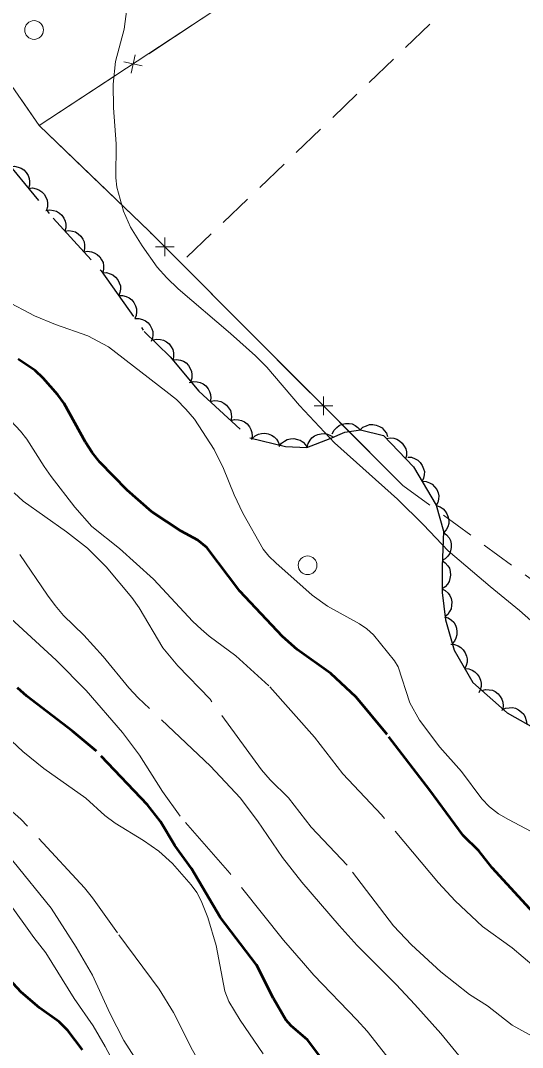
# Model space of a CAD drawing. Extents: x 355726 to 357533, y 5103782 to 5105258.
# Drawn here: x 356922.2 to 356949, y 5104104 to 5104158.8 of the extents above; entities that cross this region are included whole.
import ezdxf

# ---------------------------------------------------------------- set-up
doc = ezdxf.new("R2010")
doc.units = 0
doc.header["$LTSCALE"] = 0.6
for name, pattern in [('DOT_DASHED', [7.7, 5, -1.2, 0.3, -1.2]), ('LONG_DASHED', [7.5, 6, -1.5]), ('MEDIUM_DASHED', [4.5, 3, -1.5])]:
    doc.linetypes.add(name, pattern=pattern)
for name, color, linetype, lineweight in [('1', 7, 'LONG_DASHED', 53), ('2', 7, 'LONG_DASHED', 13), ('36', 7, 'Continuous', 13), ('37', 7, 'Continuous', 13), ('44', 7, 'Continuous', 25), ('52', 7, 'MEDIUM_DASHED', 13)]:
    doc.layers.add(name, color=color, linetype=linetype, lineweight=lineweight)

msp = doc.modelspace()

# ---------------------------------------------------------------- linework, layer by layer
at = {"layer": '1'}
for points in [[(356949.62, 5104111.17), (356947.42, 5104113.57), (356946.71, 5104114.47), (356945.86, 5104115.3), (356944.09, 5104117.72), (356941.8, 5104120.69), (356940.14, 5104122.68), (356938.79, 5104123.95), (356937, 5104125.24), (356936.2, 5104125.92), (356933.92, 5104128.34), (356932.16, 5104130.68), (356931.68, 5104131.07), (356930.8, 5104131.55), (356929.23, 5104132.59), (356927.91, 5104133.75), (356926.45, 5104135.24), (356926.03, 5104135.76), (356925.68, 5104136.3), (356924.53, 5104138.38), (356924.2, 5104138.84), (356923.42, 5104139.73), (356922.98, 5104140.13), (356922.08, 5104140.75)], [(356925.52, 5104103.84), (356924.73, 5104104.88), (356924.27, 5104105.34), (356923.22, 5104106.09), (356922.24, 5104106.93), (356921.41, 5104107.83), (356919.39, 5104110.21), (356917.99, 5104111.62), (356916.42, 5104112.99), (356915.25, 5104113.88), (356913.74, 5104115.13), (356911.73, 5104117.19), (356910.9, 5104118.26), (356909.24, 5104120.65), (356905.92, 5104124.93), (356903.76, 5104128.05), (356903.17, 5104128.99), (356902.27, 5104130.26), (356901.99, 5104130.75), (356901.29, 5104131.63), (356900.58, 5104132.42), (356899.97, 5104133.23)], [(356938.81, 5104102.7), (356937.55, 5104104.38), (356936.67, 5104105.13), (356936.39, 5104105.45), (356935.72, 5104106.59), (356934.81, 5104108.38), (356932.88, 5104110.93), (356931.35, 5104113.53), (356930.46, 5104114.76), (356929.69, 5104116.05), (356929, 5104116.93), (356926.27, 5104119.8), (356924.98, 5104120.86), (356922.55, 5104122.73), (356922.04, 5104123.19)]]:
    msp.add_lwpolyline(points, dxfattribs=at)
at = {"layer": '2', "linetype": 'Continuous'}
for points in [[(356950.39, 5104125.98), (356948.88, 5104127.32), (356947.31, 5104128.59), (356945.07, 5104130.51), (356943.74, 5104131.9), (356942.35, 5104133.26), (356938.98, 5104136.28), (356937.11, 5104138.26), (356935.37, 5104140.32), (356934.76, 5104140.93), (356933.43, 5104142.12), (356930.63, 5104144.5), (356930.02, 5104145.08), (356929.5, 5104145.66), (356928.7, 5104146.79), (356928.09, 5104147.8), (356927.71, 5104148.65), (356927.35, 5104149.93), (356927.3, 5104150.43), (356927.31, 5104152.25), (356927.17, 5104154.18), (356927.15, 5104155.43), (356927.29, 5104156.65), (356927.74, 5104158.38), (356927.97, 5104160.16)], [(356952.52, 5104113.9), (356948.28, 5104116.15), (356947.75, 5104116.46), (356947.28, 5104116.82), (356946.87, 5104117.26), (356945.77, 5104118.71), (356944.62, 5104120.01), (356943.53, 5104121.46), (356943.01, 5104122.38), (356942.39, 5104124.3), (356942.2, 5104124.62), (356941.07, 5104126.01), (356940.72, 5104126.34), (356940.33, 5104126.61), (356938.62, 5104127.55), (356937.8, 5104128.13), (356935.85, 5104129.87), (356935.48, 5104130.22), (356935.18, 5104130.59), (356934.08, 5104132.51), (356933.62, 5104133.5), (356933.06, 5104134.91), (356932.55, 5104135.92), (356931.51, 5104137.54), (356931.04, 5104138.08), (356930.54, 5104138.58), (356929.97, 5104139.04), (356926.9, 5104141.4), (356925.8, 5104141.99), (356924.08, 5104142.59), (356922.95, 5104143.05), (356921.41, 5104143.88)]]:
    msp.add_lwpolyline(points, dxfattribs=at)
at = {"layer": '2'}
for points in [[(356923.46, 5104135), (356922.55, 5104136.47), (356922.21, 5104136.9), (356921.44, 5104137.72)], [(356928.88, 5104102.55), (356927.72, 5104104.34), (356926.97, 5104105.8), (356926.05, 5104107.83), (356925.18, 5104109.32), (356923.84, 5104111.42), (356921.8, 5104113.94), (356920.53, 5104115.63), (356919.99, 5104116.15), (356917.71, 5104117.79), (356914.8, 5104120.53), (356912.49, 5104122.96), (356909.4, 5104126.53), (356908.76, 5104127.55), (356907.2, 5104131.28), (356906.12, 5104133.54), (356905.36, 5104134.91), (356904.75, 5104135.66), (356903.32, 5104137.01), (356902.97, 5104137.4)], [(356951.07, 5104107.09), (356948.49, 5104109.3), (356946.9, 5104110.44), (356945.43, 5104111.8), (356944.55, 5104112.76), (356941.5, 5104116.4), (356939.44, 5104118.59), (356937.92, 5104120.54), (356935.48, 5104123.29), (356933.72, 5104124.9), (356932.29, 5104125.95), (356931.86, 5104126.32), (356931.42, 5104126.73), (356929.32, 5104128.99), (356927.5, 5104130.62), (356926.02, 5104131.8), (356925.11, 5104132.83), (356923.84, 5104134.47), (356923.46, 5104135)], [(356949.87, 5104104.4), (356948.49, 5104105.17), (356947.17, 5104106.19), (356946.2, 5104106.8), (356944.67, 5104108.01), (356943.1, 5104109.46), (356942.14, 5104110.47), (356939.66, 5104113.71), (356937.74, 5104115.74), (356936.52, 5104117.3), (356935.55, 5104118.26), (356935.09, 5104118.8), (356932.34, 5104122.57), (356930.62, 5104124.36), (356929.82, 5104125.32), (356928.55, 5104127.46), (356928.16, 5104128.01), (356926.79, 5104129.65), (356925.78, 5104130.65), (356924.66, 5104131.51), (356922.34, 5104133.16), (356921.86, 5104133.61)], [(356933.94, 5104117.3), (356932.36, 5104118.99), (356928.5, 5104122.65), (356928, 5104123.18), (356926.63, 5104124.86), (356925.58, 5104125.99), (356924.5, 5104127.05), (356924.06, 5104127.59), (356923.64, 5104128.13), (356922.16, 5104130.3)], [(356942.72, 5104102.34), (356940.73, 5104104.84), (356940.19, 5104105.45), (356937.88, 5104107.84), (356937.33, 5104108.47), (356936.27, 5104109.71), (356933.39, 5104113.28), (356930.74, 5104116.33), (356929.79, 5104117.65), (356928.56, 5104119.59), (356927.66, 5104120.8), (356925.71, 5104123.05), (356924.11, 5104124.67), (356921.19, 5104127.36)], [(356935.18, 5104103.63), (356933.95, 5104105.42), (356933.34, 5104106.42), (356933.13, 5104106.97), (356932.67, 5104109.41), (356932.22, 5104110.91), (356931.86, 5104111.8), (356931.62, 5104112.25), (356931.33, 5104112.65), (356930.33, 5104113.8), (356929.6, 5104114.46), (356928.78, 5104115.03), (356927.26, 5104115.95), (356926.72, 5104116.36), (356925.69, 5104117.29), (356923.45, 5104118.88), (356922.32, 5104119.79), (356921.74, 5104120.33)], [(356922.23, 5104116.17), (356921.31, 5104116.97)], [(356949.61, 5104100.01), (356948.84, 5104100.51), (356947.17, 5104101.94), (356946.3, 5104102.74), (356944.68, 5104104.72), (356943.28, 5104106.26), (356942.28, 5104107.34), (356940.2, 5104109.42), (356939.24, 5104110.48), (356937.25, 5104112.8), (356936.2, 5104114.12), (356934.87, 5104116.08), (356933.94, 5104117.3)], [(356949.65, 5104088.53), (356948.88, 5104088.83), (356945.82, 5104090.43), (356944.32, 5104091.38), (356942.3, 5104092.95), (356938.86, 5104095.9), (356935.06, 5104099.3), (356933.56, 5104100.88), (356931.76, 5104103.21), (356931.39, 5104103.83), (356930.38, 5104105.84), (356929.61, 5104107.09), (356927.38, 5104110.09), (356926.06, 5104111.97), (356925.63, 5104112.5), (356922.23, 5104116.17)], [(356927.63, 5104102.34), (356926.73, 5104104.03), (356926.08, 5104105.13), (356925.08, 5104106.59), (356923.55, 5104109.03), (356922.91, 5104109.84), (356921.53, 5104111.78)]]:
    msp.add_lwpolyline(points, dxfattribs=at)
at = {"layer": '36'}
for centre in [(356922.929, 5104158.33), (356937.549, 5104129.73)]:
    msp.add_circle(centre, 0.5, dxfattribs=at)
at = {"layer": '37'}
for p, q in [((356929.06, 5104157.06), (356933.24, 5104159.81)), ((356928.12, 5104156.02), (356928.33, 5104157)), ((356928.71, 5104156.41), (356927.73, 5104156.62)), ((356923.21, 5104153.22), (356927.39, 5104155.97)), ((356929.92, 5104147.24), (356929.92, 5104146.24)), ((356930.42, 5104146.74), (356929.42, 5104146.74)), ((356934.16, 5104142.49), (356930.63, 5104146.03)), ((356937.69, 5104138.95), (356934.16, 5104142.49)), ((356938.9, 5104138.25), (356937.9, 5104138.25)), ((356938.4, 5104138.75), (356938.4, 5104137.75)), ((356942.64, 5104134), (356939.11, 5104137.54))]:
    msp.add_line(p, q, dxfattribs=at)
for points in [[(356942.64, 5104134), (356929.08, 5104147.58), (356923.21, 5104153.22), (356918.21, 5104160.42), (356899.69, 5104189.38), (356927.25, 5104206.66), (356907.28, 5104235.95), (356906.47, 5104235.43)], [(356923.21, 5104153.22), (356952.98, 5104172.78), (356930.01, 5104208.82), (356927.25, 5104206.66)], [(356925.61, 5104150.91), (356923.21, 5104153.22), (356922.26, 5104154.59)], [(356929.21, 5104147.44), (356929.08, 5104147.58), (356925.61, 5104150.91)]]:
    msp.add_lwpolyline(points, dxfattribs=at)
at = {"layer": '44', "linetype": 'DOT_DASHED'}
msp.add_lwpolyline([(356918.78, 5104154.47), (356921.26, 5104151.53), (356923.95, 5104148.27), (356926.51, 5104145.47), (356928.81, 5104142.23), (356930.21, 5104140.87), (356931.74, 5104139.04), (356934.46, 5104136.54), (356936.36, 5104136.07), (356937.51, 5104136.02), (356938.75, 5104136.5), (356939.54, 5104136.85), (356940.38, 5104136.96), (356941.6, 5104136.67), (356943.21, 5104134.99), (356944.42, 5104132.95), (356944.82, 5104131.56), (356944.74, 5104129.65), (356944.75, 5104128.27), (356944.92, 5104126.81), (356945.38, 5104125.19), (356946.38, 5104123.46), (356948.22, 5104121.84), (356950.02, 5104120.84)], dxfattribs=at)
at = {"layer": '44'}
for points in [[(356921.68, 5104151.03), (356921.88, 5104151.05), (356922.08, 5104151.01), (356922.24, 5104150.95), (356922.38, 5104150.85), (356922.51, 5104150.72), (356922.61, 5104150.55), (356922.67, 5104150.4), (356922.69, 5104150.23), (356922.68, 5104150.04), (356922.63, 5104149.87)], [(356922.63, 5104149.87), (356922.84, 5104149.89), (356923.04, 5104149.85), (356923.19, 5104149.79), (356923.34, 5104149.69), (356923.47, 5104149.56), (356923.56, 5104149.39), (356923.63, 5104149.24), (356923.65, 5104149.07), (356923.64, 5104148.88), (356923.59, 5104148.71)], [(356923.56, 5104148.69), (356923.77, 5104148.72), (356923.97, 5104148.69), (356924.13, 5104148.65), (356924.28, 5104148.55), (356924.41, 5104148.43), (356924.52, 5104148.27), (356924.59, 5104148.12), (356924.62, 5104147.95), (356924.62, 5104147.76), (356924.58, 5104147.59)], [(356924.58, 5104147.59), (356924.78, 5104147.62), (356924.98, 5104147.59), (356925.14, 5104147.54), (356925.29, 5104147.44), (356925.43, 5104147.32), (356925.53, 5104147.16), (356925.6, 5104147.01), (356925.63, 5104146.84), (356925.63, 5104146.65), (356925.59, 5104146.48)], [(356925.59, 5104146.48), (356925.79, 5104146.51), (356926, 5104146.48), (356926.15, 5104146.43), (356926.3, 5104146.34), (356926.44, 5104146.21), (356926.54, 5104146.05), (356926.62, 5104145.91), (356926.64, 5104145.73), (356926.64, 5104145.55), (356926.6, 5104145.37)], [(356926.59, 5104145.36), (356926.8, 5104145.37), (356926.99, 5104145.31), (356927.14, 5104145.25), (356927.28, 5104145.13), (356927.4, 5104144.99), (356927.48, 5104144.82), (356927.54, 5104144.67), (356927.54, 5104144.49), (356927.52, 5104144.31), (356927.46, 5104144.14)], [(356927.46, 5104144.14), (356927.66, 5104144.14), (356927.86, 5104144.09), (356928.01, 5104144.02), (356928.15, 5104143.91), (356928.27, 5104143.77), (356928.35, 5104143.6), (356928.4, 5104143.44), (356928.41, 5104143.27), (356928.39, 5104143.08), (356928.32, 5104142.92)], [(356928.32, 5104142.92), (356928.53, 5104142.92), (356928.73, 5104142.87), (356928.88, 5104142.8), (356929.02, 5104142.69), (356929.13, 5104142.55), (356929.22, 5104142.37), (356929.27, 5104142.22), (356929.28, 5104142.04), (356929.26, 5104141.86), (356929.19, 5104141.69)], [(356929.28, 5104141.77), (356929.49, 5104141.81), (356929.69, 5104141.79), (356929.85, 5104141.76), (356930, 5104141.67), (356930.15, 5104141.56), (356930.26, 5104141.4), (356930.34, 5104141.26), (356930.38, 5104141.09), (356930.39, 5104140.9), (356930.36, 5104140.73)], [(356930.34, 5104140.71), (356930.55, 5104140.73), (356930.75, 5104140.69), (356930.91, 5104140.64), (356931.05, 5104140.54), (356931.18, 5104140.41), (356931.28, 5104140.24), (356931.34, 5104140.09), (356931.36, 5104139.92), (356931.36, 5104139.73), (356931.31, 5104139.56)], [(356931.24, 5104139.5), (356931.44, 5104139.55), (356931.65, 5104139.53), (356931.81, 5104139.5), (356931.97, 5104139.42), (356932.11, 5104139.31), (356932.23, 5104139.16), (356932.31, 5104139.02), (356932.36, 5104138.85), (356932.37, 5104138.66), (356932.35, 5104138.48)], [(356932.35, 5104138.48), (356932.55, 5104138.53), (356932.75, 5104138.52), (356932.91, 5104138.49), (356933.07, 5104138.4), (356933.22, 5104138.29), (356933.33, 5104138.14), (356933.42, 5104138), (356933.46, 5104137.83), (356933.48, 5104137.65), (356933.45, 5104137.47)], [(356933.45, 5104137.47), (356933.65, 5104137.52), (356933.86, 5104137.5), (356934.02, 5104137.47), (356934.17, 5104137.39), (356934.32, 5104137.28), (356934.44, 5104137.13), (356934.52, 5104136.99), (356934.57, 5104136.82), (356934.58, 5104136.63), (356934.55, 5104136.45)], [(356938.87, 5104136.76), (356938.97, 5104136.95), (356939.11, 5104137.1), (356939.23, 5104137.2), (356939.4, 5104137.27), (356939.58, 5104137.31), (356939.77, 5104137.3), (356939.93, 5104137.28), (356940.09, 5104137.2), (356940.24, 5104137.09), (356940.36, 5104136.96)], [(356940.36, 5104136.96), (356940.51, 5104137.11), (356940.7, 5104137.19), (356940.85, 5104137.25), (356941.03, 5104137.25), (356941.21, 5104137.22), (356941.39, 5104137.15), (356941.53, 5104137.07), (356941.65, 5104136.94), (356941.76, 5104136.79), (356941.82, 5104136.62)], [(356934.58, 5104136.51), (356934.74, 5104136.65), (356934.92, 5104136.74), (356935.08, 5104136.78), (356935.26, 5104136.79), (356935.44, 5104136.76), (356935.62, 5104136.68), (356935.76, 5104136.6), (356935.88, 5104136.47), (356935.98, 5104136.32), (356936.04, 5104136.15)], [(356937.53, 5104136.03), (356937.58, 5104136.23), (356937.68, 5104136.41), (356937.78, 5104136.54), (356937.92, 5104136.64), (356938.09, 5104136.72), (356938.27, 5104136.76), (356938.44, 5104136.78), (356938.61, 5104136.74), (356938.78, 5104136.67), (356938.93, 5104136.57)], [(356936.03, 5104136.08), (356936.16, 5104136.25), (356936.32, 5104136.37), (356936.46, 5104136.45), (356936.64, 5104136.49), (356936.82, 5104136.5), (356937.01, 5104136.46), (356937.16, 5104136.41), (356937.31, 5104136.3), (356937.44, 5104136.17), (356937.53, 5104136.02)], [(356941.76, 5104136.51), (356941.96, 5104136.54), (356942.16, 5104136.52), (356942.32, 5104136.47), (356942.47, 5104136.38), (356942.61, 5104136.26), (356942.72, 5104136.1), (356942.8, 5104135.96), (356942.83, 5104135.79), (356942.83, 5104135.6), (356942.79, 5104135.42)], [(356942.9, 5104135.51), (356943.11, 5104135.5), (356943.3, 5104135.42), (356943.45, 5104135.35), (356943.57, 5104135.22), (356943.68, 5104135.07), (356943.75, 5104134.89), (356943.79, 5104134.74), (356943.78, 5104134.56), (356943.74, 5104134.38), (356943.67, 5104134.22)], [(356943.67, 5104134.22), (356943.88, 5104134.21), (356944.07, 5104134.13), (356944.21, 5104134.06), (356944.34, 5104133.93), (356944.45, 5104133.78), (356944.52, 5104133.6), (356944.56, 5104133.45), (356944.55, 5104133.27), (356944.51, 5104133.09), (356944.43, 5104132.93)], [(356944.43, 5104132.92), (356944.63, 5104132.86), (356944.79, 5104132.74), (356944.91, 5104132.63), (356945, 5104132.48), (356945.07, 5104132.31), (356945.09, 5104132.12), (356945.09, 5104131.96), (356945.04, 5104131.79), (356944.96, 5104131.62), (356944.84, 5104131.48)], [(356944.82, 5104131.48), (356944.98, 5104131.36), (356945.11, 5104131.19), (356945.19, 5104131.05), (356945.22, 5104130.88), (356945.23, 5104130.69), (356945.19, 5104130.5), (356945.14, 5104130.35), (356945.04, 5104130.21), (356944.91, 5104130.08), (356944.75, 5104129.98)], [(356944.74, 5104129.98), (356944.91, 5104129.87), (356945.04, 5104129.71), (356945.13, 5104129.57), (356945.17, 5104129.4), (356945.19, 5104129.21), (356945.16, 5104129.03), (356945.12, 5104128.87), (356945.02, 5104128.72), (356944.9, 5104128.58), (356944.75, 5104128.48)], [(356944.73, 5104128.48), (356944.91, 5104128.38), (356945.06, 5104128.24), (356945.16, 5104128.11), (356945.22, 5104127.95), (356945.26, 5104127.77), (356945.25, 5104127.58), (356945.22, 5104127.41), (356945.14, 5104127.26), (356945.04, 5104127.11), (356944.9, 5104126.99)], [(356944.87, 5104126.98), (356945.07, 5104126.92), (356945.24, 5104126.8), (356945.36, 5104126.69), (356945.45, 5104126.54), (356945.51, 5104126.37), (356945.53, 5104126.18), (356945.53, 5104126.01), (356945.48, 5104125.84), (356945.4, 5104125.68), (356945.28, 5104125.54)], [(356945.2, 5104125.51), (356945.41, 5104125.49), (356945.6, 5104125.42), (356945.74, 5104125.34), (356945.86, 5104125.22), (356945.97, 5104125.06), (356946.04, 5104124.88), (356946.08, 5104124.73), (356946.07, 5104124.55), (356946.03, 5104124.37), (356945.95, 5104124.21)], [(356945.95, 5104124.21), (356946.16, 5104124.19), (356946.35, 5104124.12), (356946.49, 5104124.04), (356946.61, 5104123.92), (356946.72, 5104123.77), (356946.79, 5104123.59), (356946.83, 5104123.43), (356946.82, 5104123.25), (356946.78, 5104123.07), (356946.7, 5104122.91)], [(356946.86, 5104123.04), (356947.06, 5104123.09), (356947.26, 5104123.08), (356947.43, 5104123.06), (356947.58, 5104122.98), (356947.73, 5104122.87), (356947.85, 5104122.72), (356947.94, 5104122.58), (356947.99, 5104122.41), (356948.01, 5104122.23), (356947.98, 5104122.05)], [(356947.94, 5104121.99), (356948.13, 5104122.09), (356948.33, 5104122.12), (356948.5, 5104122.13), (356948.67, 5104122.09), (356948.83, 5104122.01), (356948.98, 5104121.89), (356949.1, 5104121.78), (356949.18, 5104121.62), (356949.24, 5104121.44), (356949.26, 5104121.26)]]:
    msp.add_lwpolyline(points, dxfattribs=at)
at = {"layer": '52'}
for p, q in [((356955.79, 5104169.84), (356930.77, 5104145.88)), ((356942.64, 5104134), (356967.65, 5104115.68))]:
    msp.add_line(p, q, dxfattribs=at)

doc.saveas('drawing.dxf')
